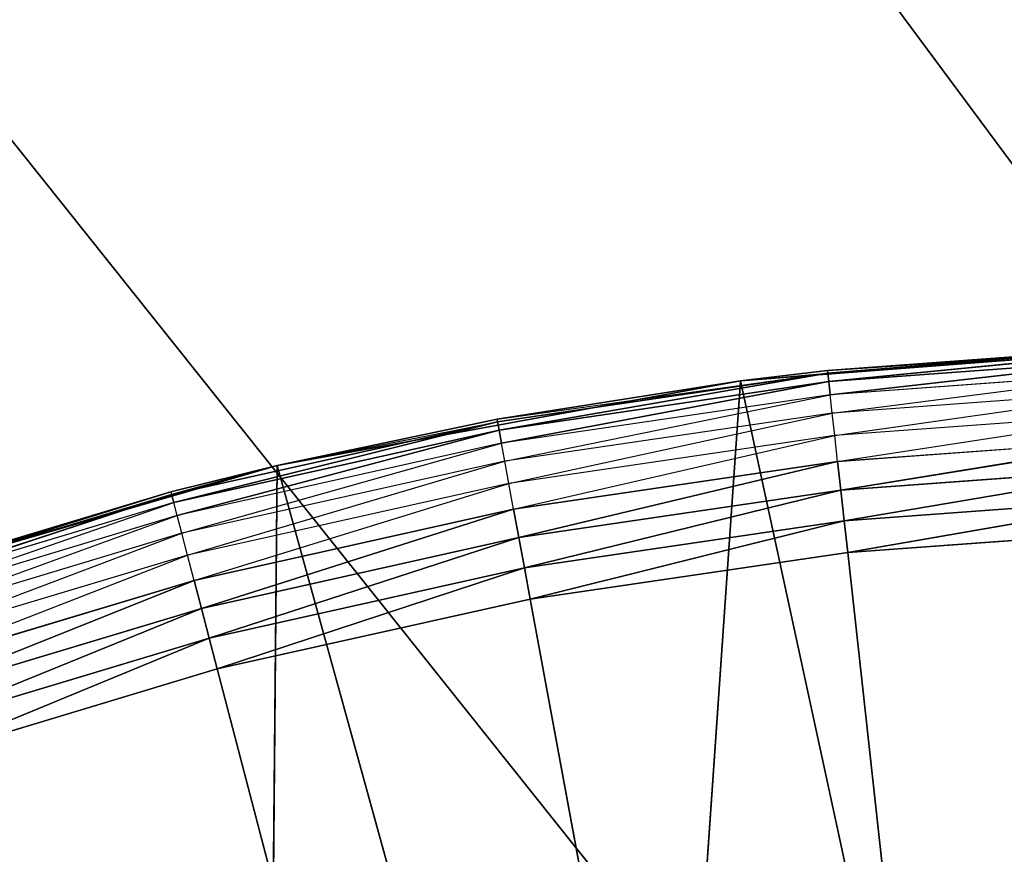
# Model space of a CAD drawing. Header units: centimetres. Extents: x 0.1 to 22.3, y 0.1 to 22.3.
# Tile 274 of 632: x 20.6445 to 20.7521, y 2.1099 to 2.2011. Entities that reach past the tile are written whole.
import ezdxf

# ---------------------------------------------------------------- set-up
doc = ezdxf.new("R2010")
doc.units = ezdxf.units.CM
doc.header["$LTSCALE"] = 2.54
doc.layers.get('0').update_dxf_attribs({"true_color": 0xff5454})

# ---------------------------------------------------------------- blocks, each defined once
blk = doc.blocks.new('Kosz na _mieci DELLA.STL')
at = {"color": 0}
for p, q in [((19.82228, 3.44215, 47.35), (22.13747, 0.3158, 47.35)), ((19.82228, 3.44215, 47.35), (22.13747, 0.3158, 47.35)), ((19.82228, 3.44215, 47.25), (22.13747, 0.3158, 47.25)), ((19.82228, 3.44215, 47.25), (22.13747, 0.3158, 47.25)), ((19.77717, 3.27378, 47.35), (22.13747, 0.3158, 47.35)), ((19.77717, 3.27378, 47.35), (22.13747, 0.3158, 47.35)), ((19.77717, 3.27378, 47.25), (22.13747, 0.3158, 47.25)), ((19.77717, 3.27378, 47.25), (22.13747, 0.3158, 47.25)), ((20.72328, 2.16166, 15.75), (20.7746, 2.16563, 15.75)), ((20.72328, 2.16166, 15.75), (20.7746, 2.16563, 15.75)), ((20.73279, 2.1628, 15.57), (20.7746, 2.16563, 15.75)), ((20.73279, 2.1628, 15.57), (20.7746, 2.16563, 15.75)), ((20.76921, 2.16547, 15.57), (20.73279, 2.1628, 15.57)), ((20.76921, 2.16547, 15.57), (20.73279, 2.1628, 15.57)), ((20.76921, 2.16547, 15.57), (20.73282, 2.1625, 15.56653)), ((20.76921, 2.16547, 15.57), (20.73282, 2.1625, 15.56653)), ((20.76922, 2.16516, 15.56653), (20.73282, 2.1625, 15.56653)), ((20.76922, 2.16516, 15.56653), (20.73282, 2.1625, 15.56653)), ((20.73292, 2.1616, 15.56316), (20.76922, 2.16516, 15.56653)), ((20.73292, 2.1616, 15.56316), (20.76922, 2.16516, 15.56653)), ((20.76926, 2.16426, 15.56316), (20.73292, 2.1616, 15.56316)), ((20.76926, 2.16426, 15.56316), (20.73292, 2.1616, 15.56316)), ((20.73308, 2.16014, 15.56), (20.76926, 2.16426, 15.56316)), ((20.73308, 2.16014, 15.56), (20.76926, 2.16426, 15.56316)), ((20.69666, 2.15748, 15.57), (20.73282, 2.1625, 15.56653)), ((20.73282, 2.1625, 15.56653), (20.69671, 2.15718, 15.56653)), ((20.73282, 2.1625, 15.56653), (20.69671, 2.15718, 15.56653)), ((20.69687, 2.1563, 15.56316), (20.73282, 2.1625, 15.56653)), ((20.69687, 2.1563, 15.56316), (20.73282, 2.1625, 15.56653)), ((20.73279, 2.1628, 15.57), (20.72328, 2.16166, 15.75)), ((20.73279, 2.1628, 15.57), (20.72328, 2.16166, 15.75)), ((20.73279, 2.1628, 15.57), (20.72328, 2.16166, 15.57)), ((20.72328, 2.16166, 15.57), (20.73282, 2.1625, 15.56653)), ((20.73279, 2.1628, 15.57), (20.73282, 2.1625, 15.56653)), ((20.73292, 2.1616, 15.56316), (20.73282, 2.1625, 15.56653)), ((20.73292, 2.1616, 15.56316), (20.73282, 2.1625, 15.56653)), ((20.76931, 2.16279, 15.56), (20.73308, 2.16014, 15.56)), ((20.7333, 2.15815, 15.55714), (20.76931, 2.16279, 15.56)), ((20.67263, 2.15243, 15.75), (20.72328, 2.16166, 15.75)), ((20.67263, 2.15243, 15.75), (20.72328, 2.16166, 15.75)), ((20.72328, 2.16166, 15.75), (20.69666, 2.15748, 15.57)), ((20.72328, 2.16166, 15.75), (20.69666, 2.15748, 15.57)), ((20.72328, 2.16166, 15.57), (20.69666, 2.15748, 15.57)), ((20.73292, 2.1616, 15.56316), (20.69687, 2.1563, 15.56316)), ((20.73292, 2.1616, 15.56316), (20.69687, 2.1563, 15.56316)), ((20.69714, 2.15485, 15.56), (20.73292, 2.1616, 15.56316)), ((20.69714, 2.15485, 15.56), (20.73292, 2.1616, 15.56316)), ((20.72328, 2.16166, 15.75), (20.7126, 2.0077, 15.75)), ((20.72328, 2.16166, 15.75), (20.7126, 2.0077, 15.75)), ((20.72328, 2.16166, 15.75), (20.72328, 2.16166, 15.57)), ((20.72328, 2.16166, 15.75), (20.72328, 2.16166, 15.57)), ((20.72328, 2.16166, 15.75), (20.75518, 2.01431, 15.75)), ((20.72328, 2.16166, 15.75), (20.75518, 2.01431, 15.75)), ((20.73308, 2.16014, 15.56), (20.73292, 2.1616, 15.56316)), ((20.73308, 2.16014, 15.56), (20.73292, 2.1616, 15.56316)), ((20.73308, 2.16014, 15.56), (20.69714, 2.15485, 15.56)), ((20.69751, 2.15288, 15.55714), (20.73308, 2.16014, 15.56)), ((20.7333, 2.15815, 15.55714), (20.73308, 2.16014, 15.56)), ((20.76938, 2.16079, 15.55714), (20.7333, 2.15815, 15.55714)), ((20.73357, 2.1557, 15.55468), (20.76938, 2.16079, 15.55714)), ((20.7333, 2.15815, 15.55714), (20.69751, 2.15288, 15.55714)), ((20.69795, 2.15046, 15.55468), (20.7333, 2.15815, 15.55714)), ((20.73357, 2.1557, 15.55468), (20.7333, 2.15815, 15.55714)), ((20.76947, 2.15833, 15.55468), (20.73357, 2.1557, 15.55468)), ((20.73388, 2.15286, 15.55268), (20.76947, 2.15833, 15.55468)), ((20.69671, 2.15718, 15.56653), (20.66109, 2.14925, 15.56653)), ((20.69671, 2.15718, 15.56653), (20.66109, 2.14925, 15.56653)), ((20.66131, 2.14838, 15.56316), (20.69671, 2.15718, 15.56653)), ((20.66131, 2.14838, 15.56316), (20.69671, 2.15718, 15.56653)), ((20.67263, 2.15243, 15.75), (20.69666, 2.15748, 15.57)), ((20.69666, 2.15748, 15.57), (20.67263, 2.15243, 15.57)), ((20.67263, 2.15243, 15.75), (20.69666, 2.15748, 15.57)), ((20.67263, 2.15243, 15.57), (20.69671, 2.15718, 15.56653)), ((20.69666, 2.15748, 15.57), (20.69671, 2.15718, 15.56653)), ((20.69687, 2.1563, 15.56316), (20.69671, 2.15718, 15.56653)), ((20.69687, 2.1563, 15.56316), (20.69671, 2.15718, 15.56653)), ((20.69687, 2.1563, 15.56316), (20.66131, 2.14838, 15.56316)), ((20.69687, 2.1563, 15.56316), (20.66131, 2.14838, 15.56316)), ((20.66169, 2.14695, 15.56), (20.69687, 2.1563, 15.56316)), ((20.66169, 2.14695, 15.56), (20.69687, 2.1563, 15.56316)), ((20.69714, 2.15485, 15.56), (20.69687, 2.1563, 15.56316)), ((20.69714, 2.15485, 15.56), (20.69687, 2.1563, 15.56316)), ((20.73357, 2.1557, 15.55468), (20.69795, 2.15046, 15.55468)), ((20.69847, 2.14765, 15.55268), (20.73357, 2.1557, 15.55468)), ((20.73388, 2.15286, 15.55268), (20.73357, 2.1557, 15.55468)), ((20.69714, 2.15485, 15.56), (20.66169, 2.14695, 15.56)), ((20.66219, 2.14502, 15.55714), (20.69714, 2.15485, 15.56)), ((20.69751, 2.15288, 15.55714), (20.69714, 2.15485, 15.56)), ((20.76958, 2.15547, 15.55268), (20.73388, 2.15286, 15.55268)), ((20.73423, 2.14972, 15.55121), (20.76958, 2.15547, 15.55268)), ((20.73423, 2.14972, 15.55121), (20.76958, 2.15547, 15.55268)), ((20.6232, 2.13805, 15.75), (20.67263, 2.15243, 15.75)), ((20.6232, 2.13805, 15.75), (20.67263, 2.15243, 15.75)), ((20.62603, 2.13902, 15.57), (20.67263, 2.15243, 15.75)), ((20.62603, 2.13902, 15.57), (20.67263, 2.15243, 15.75)), ((20.67263, 2.15243, 15.57), (20.66101, 2.14954, 15.57)), ((20.66101, 2.14954, 15.57), (20.67263, 2.15243, 15.75)), ((20.66101, 2.14954, 15.57), (20.67263, 2.15243, 15.75)), ((20.67263, 2.15243, 15.57), (20.66109, 2.14925, 15.56653)), ((20.69751, 2.15288, 15.55714), (20.66219, 2.14502, 15.55714)), ((20.66281, 2.14263, 15.55468), (20.69751, 2.15288, 15.55714)), ((20.67263, 2.15243, 15.75), (20.67115, 1.9959, 15.75)), ((20.67263, 2.15243, 15.75), (20.67115, 1.9959, 15.75)), ((20.67263, 2.15243, 15.57), (20.67263, 2.15243, 15.75)), ((20.67263, 2.15243, 15.57), (20.67263, 2.15243, 15.75)), ((20.67263, 2.15243, 15.75), (20.7126, 2.0077, 15.75)), ((20.67263, 2.15243, 15.75), (20.7126, 2.0077, 15.75)), ((20.69795, 2.15046, 15.55468), (20.69751, 2.15288, 15.55714)), ((20.73388, 2.15286, 15.55268), (20.69847, 2.14765, 15.55268)), ((20.69905, 2.14454, 15.55121), (20.73388, 2.15286, 15.55268)), ((20.69905, 2.14454, 15.55121), (20.73388, 2.15286, 15.55268)), ((20.73423, 2.14972, 15.55121), (20.73388, 2.15286, 15.55268)), ((20.73423, 2.14972, 15.55121), (20.73388, 2.15286, 15.55268)), ((20.76969, 2.15232, 15.55121), (20.73423, 2.14972, 15.55121)), ((20.76969, 2.15232, 15.55121), (20.73423, 2.14972, 15.55121)), ((20.7346, 2.14637, 15.5503), (20.76969, 2.15232, 15.55121)), ((20.7346, 2.14637, 15.5503), (20.76969, 2.15232, 15.55121)), ((20.69795, 2.15046, 15.55468), (20.66281, 2.14263, 15.55468)), ((20.66354, 2.13987, 15.55268), (20.69795, 2.15046, 15.55468)), ((20.69847, 2.14765, 15.55268), (20.69795, 2.15046, 15.55468)), ((20.66101, 2.14954, 15.57), (20.62603, 2.13902, 15.57)), ((20.66101, 2.14954, 15.57), (20.62603, 2.13902, 15.57)), ((20.66101, 2.14954, 15.57), (20.62613, 2.13873, 15.56653)), ((20.66101, 2.14954, 15.57), (20.62613, 2.13873, 15.56653)), ((20.66109, 2.14925, 15.56653), (20.62613, 2.13873, 15.56653)), ((20.66109, 2.14925, 15.56653), (20.62613, 2.13873, 15.56653)), ((20.62642, 2.13788, 15.56316), (20.66109, 2.14925, 15.56653)), ((20.62642, 2.13788, 15.56316), (20.66109, 2.14925, 15.56653)), ((20.66101, 2.14954, 15.57), (20.66109, 2.14925, 15.56653)), ((20.66131, 2.14838, 15.56316), (20.66109, 2.14925, 15.56653)), ((20.66131, 2.14838, 15.56316), (20.66109, 2.14925, 15.56653)), ((20.73423, 2.14972, 15.55121), (20.69905, 2.14454, 15.55121)), ((20.73423, 2.14972, 15.55121), (20.69905, 2.14454, 15.55121)), ((20.69966, 2.14123, 15.5503), (20.73423, 2.14972, 15.55121)), ((20.69966, 2.14123, 15.5503), (20.73423, 2.14972, 15.55121)), ((20.7346, 2.14637, 15.5503), (20.73423, 2.14972, 15.55121)), ((20.7346, 2.14637, 15.5503), (20.73423, 2.14972, 15.55121)), ((20.66131, 2.14838, 15.56316), (20.62642, 2.13788, 15.56316)), ((20.6269, 2.13648, 15.56), (20.66131, 2.14838, 15.56316)), ((20.66169, 2.14695, 15.56), (20.66131, 2.14838, 15.56316)), ((20.76982, 2.14895, 15.5503), (20.7346, 2.14637, 15.5503)), ((20.76982, 2.14895, 15.5503), (20.7346, 2.14637, 15.5503)), ((20.73498, 2.14292, 15.55), (20.76982, 2.14895, 15.5503)), ((20.73498, 2.14292, 15.55), (20.76982, 2.14895, 15.5503)), ((20.69847, 2.14765, 15.55268), (20.66354, 2.13987, 15.55268)), ((20.66434, 2.13681, 15.55121), (20.69847, 2.14765, 15.55268)), ((20.66434, 2.13681, 15.55121), (20.69847, 2.14765, 15.55268)), ((20.69905, 2.14454, 15.55121), (20.69847, 2.14765, 15.55268)), ((20.69905, 2.14454, 15.55121), (20.69847, 2.14765, 15.55268)), ((20.66169, 2.14695, 15.56), (20.6269, 2.13648, 15.56)), ((20.62755, 2.13459, 15.55714), (20.66169, 2.14695, 15.56)), ((20.66219, 2.14502, 15.55714), (20.66169, 2.14695, 15.56)), ((20.7346, 2.14637, 15.5503), (20.69966, 2.14123, 15.5503)), ((20.7346, 2.14637, 15.5503), (20.69966, 2.14123, 15.5503)), ((20.70029, 2.13782, 15.55), (20.7346, 2.14637, 15.5503)), ((20.70029, 2.13782, 15.55), (20.7346, 2.14637, 15.5503)), ((20.73498, 2.14292, 15.55), (20.7346, 2.14637, 15.5503)), ((20.73498, 2.14292, 15.55), (20.7346, 2.14637, 15.5503)), ((20.66219, 2.14502, 15.55714), (20.62755, 2.13459, 15.55714)), ((20.62834, 2.13226, 15.55468), (20.66219, 2.14502, 15.55714)), ((20.66281, 2.14263, 15.55468), (20.66219, 2.14502, 15.55714)), ((20.73498, 2.14292, 15.55), (20.76994, 2.14548, 15.55)), ((20.73498, 2.14292, 15.55), (20.76994, 2.14548, 15.55)), ((20.69905, 2.14454, 15.55121), (20.66434, 2.13681, 15.55121)), ((20.69905, 2.14454, 15.55121), (20.66434, 2.13681, 15.55121)), ((20.66519, 2.13355, 15.5503), (20.69905, 2.14454, 15.55121)), ((20.66519, 2.13355, 15.5503), (20.69905, 2.14454, 15.55121)), ((20.69966, 2.14123, 15.5503), (20.69905, 2.14454, 15.55121)), ((20.69966, 2.14123, 15.5503), (20.69905, 2.14454, 15.55121)), ((20.70029, 2.13782, 15.55), (20.73498, 2.14292, 15.55)), ((20.70029, 2.13782, 15.55), (20.73498, 2.14292, 15.55)), ((20.73498, 2.14292, 15.55), (20.78747, 1.6658, 15.55)), ((20.73498, 2.14292, 15.55), (20.78747, 1.6658, 15.55)), ((20.66281, 2.14263, 15.55468), (20.62834, 2.13226, 15.55468)), ((20.62926, 2.12956, 15.55268), (20.66281, 2.14263, 15.55468)), ((20.66354, 2.13987, 15.55268), (20.66281, 2.14263, 15.55468)), ((20.69966, 2.14123, 15.5503), (20.66519, 2.13355, 15.5503)), ((20.69966, 2.14123, 15.5503), (20.66519, 2.13355, 15.5503)), ((20.66607, 2.13019, 15.55), (20.69966, 2.14123, 15.5503)), ((20.66607, 2.13019, 15.55), (20.69966, 2.14123, 15.5503)), ((20.70029, 2.13782, 15.55), (20.69966, 2.14123, 15.5503)), ((20.70029, 2.13782, 15.55), (20.69966, 2.14123, 15.5503)), ((20.66354, 2.13987, 15.55268), (20.62926, 2.12956, 15.55268)), ((20.63028, 2.12657, 15.55121), (20.66354, 2.13987, 15.55268)), ((20.63028, 2.12657, 15.55121), (20.66354, 2.13987, 15.55268)), ((20.66434, 2.13681, 15.55121), (20.66354, 2.13987, 15.55268)), ((20.66434, 2.13681, 15.55121), (20.66354, 2.13987, 15.55268)), ((20.66607, 2.13019, 15.55), (20.70029, 2.13782, 15.55)), ((20.66607, 2.13019, 15.55), (20.70029, 2.13782, 15.55)), ((20.70029, 2.13782, 15.55), (20.78747, 1.6658, 15.55)), ((20.70029, 2.13782, 15.55), (20.78747, 1.6658, 15.55)), ((20.66434, 2.13681, 15.55121), (20.63028, 2.12657, 15.55121)), ((20.66434, 2.13681, 15.55121), (20.63028, 2.12657, 15.55121)), ((20.63137, 2.12338, 15.5503), (20.66434, 2.13681, 15.55121)), ((20.63137, 2.12338, 15.5503), (20.66434, 2.13681, 15.55121)), ((20.66519, 2.13355, 15.5503), (20.66434, 2.13681, 15.55121)), ((20.66519, 2.13355, 15.5503), (20.66434, 2.13681, 15.55121)), ((20.66519, 2.13355, 15.5503), (20.63137, 2.12338, 15.5503)), ((20.66519, 2.13355, 15.5503), (20.63137, 2.12338, 15.5503)), ((20.63249, 2.12009, 15.55), (20.66519, 2.13355, 15.5503)), ((20.63249, 2.12009, 15.55), (20.66519, 2.13355, 15.5503)), ((20.66607, 2.13019, 15.55), (20.66519, 2.13355, 15.5503)), ((20.66607, 2.13019, 15.55), (20.66519, 2.13355, 15.5503)), ((20.63249, 2.12009, 15.55), (20.66607, 2.13019, 15.55)), ((20.63249, 2.12009, 15.55), (20.66607, 2.13019, 15.55)), ((20.78747, 1.6658, 15.55), (20.66607, 2.13019, 15.55)), ((20.78747, 1.6658, 15.55), (20.66607, 2.13019, 15.55))]:
    blk.add_line(p, q, dxfattribs=at)
mesh = blk.add_polyface(dxfattribs=at)
corners = [(22.13747, 22.1158, 47.35), (19.83748, 18.8158, 47.35), (22.13747, 0.3158, 47.35)]
mesh.append_faces([[corners[k] for k in face] for face in [(0, 1, 2)]], dxfattribs={"color": 0})
mesh = blk.add_polyface(dxfattribs=at)
corners = [(22.13747, 0.3158, 47.25), (19.83748, 3.6158, 47.25), (22.13747, 22.1158, 47.25)]
mesh.append_faces([[corners[k] for k in face] for face in [(0, 1, 2)]], dxfattribs={"color": 0})
mesh = blk.add_polyface(dxfattribs=at)
corners = [(21.83747, 0.6158, 15.75), (0.63747, 0.6158, 15.75), (21.83747, 21.8158, 15.75)]
mesh.append_faces([[corners[k] for k in face] for face in [(0, 1, 2)]], dxfattribs={"color": 0})
mesh = blk.add_polyface(dxfattribs=at)
corners = [(21.83747, 21.8158, 15.75), (0.63747, 0.6158, 15.75), (0.63747, 21.8158, 15.75)]
mesh.append_faces([[corners[k] for k in face] for face in [(0, 1, 2)]], dxfattribs={"color": 0})
mesh = blk.add_polyface(dxfattribs=at)
corners = [(21.83747, 0.6158, 15.95), (0.63747, 21.8158, 15.95), (0.63747, 0.6158, 15.95)]
mesh.append_faces([[corners[k] for k in face] for face in [(0, 1, 2)]], dxfattribs={"color": 0})
mesh = blk.add_polyface(dxfattribs=at)
corners = [(21.83747, 21.8158, 15.95), (0.63747, 21.8158, 15.95), (21.83747, 0.6158, 15.95)]
mesh.append_faces([[corners[k] for k in face] for face in [(0, 1, 2)]], dxfattribs={"color": 0})
mesh = blk.add_polyface(dxfattribs=at)
corners = [(22.13747, 0.3158, 47.35), (19.83748, 18.8158, 47.35), (19.83748, 3.6158, 47.35)]
mesh.append_faces([[corners[k] for k in face] for face in [(0, 1, 2)]], dxfattribs={"color": 0})
mesh = blk.add_polyface(dxfattribs=at)
corners = [(22.13747, 0.3158, 47.35), (19.83748, 3.6158, 47.35), (19.82228, 3.44215, 47.35)]
mesh.append_faces([[corners[k] for k in face] for face in [(0, 1, 2)]], dxfattribs={"color": 0})
mesh = blk.add_polyface(dxfattribs=at)
corners = [(22.13747, 0.3158, 47.25), (19.82228, 3.44215, 47.25), (19.83748, 3.6158, 47.25)]
mesh.append_faces([[corners[k] for k in face] for face in [(0, 1, 2)]], dxfattribs={"color": 0})
mesh = blk.add_polyface(dxfattribs=at)
corners = [(22.13747, 0.3158, 47.35), (19.82228, 3.44215, 47.35), (19.77717, 3.27378, 47.35)]
mesh.append_faces([[corners[k] for k in face] for face in [(0, 1, 2)]], dxfattribs={"color": 0})
mesh = blk.add_polyface(dxfattribs=at)
corners = [(22.13747, 0.3158, 47.25), (19.77717, 3.27378, 47.25), (19.82228, 3.44215, 47.25)]
mesh.append_faces([[corners[k] for k in face] for face in [(0, 1, 2)]], dxfattribs={"color": 0})
mesh = blk.add_polyface(dxfattribs=at)
corners = [(22.13747, 0.3158, 47.35), (19.77717, 3.27378, 47.35), (19.7035, 3.1158, 47.35)]
mesh.append_faces([[corners[k] for k in face] for face in [(0, 1, 2)]], dxfattribs={"color": 0})
mesh = blk.add_polyface(dxfattribs=at)
corners = [(22.13747, 0.3158, 47.25), (19.7035, 3.1158, 47.25), (19.77717, 3.27378, 47.25)]
mesh.append_faces([[corners[k] for k in face] for face in [(0, 1, 2)]], dxfattribs={"color": 0})
mesh = blk.add_polyface(dxfattribs=at)
corners = [(22.13747, 0.3158, 47.35), (19.7035, 3.1158, 47.35), (19.60352, 2.97301, 47.35)]
mesh.append_faces([[corners[k] for k in face] for face in [(0, 1, 2)]], dxfattribs={"color": 0})
mesh = blk.add_polyface(dxfattribs=at)
corners = [(22.13747, 0.3158, 47.25), (19.60352, 2.97301, 47.25), (19.7035, 3.1158, 47.25)]
mesh.append_faces([[corners[k] for k in face] for face in [(0, 1, 2)]], dxfattribs={"color": 0})
mesh = blk.add_polyface(dxfattribs=at)
corners = [(22.13747, 0.3158, 47.35), (19.60352, 2.97301, 47.35), (19.48026, 2.84976, 47.35)]
mesh.append_faces([[corners[k] for k in face] for face in [(0, 1, 2)]], dxfattribs={"color": 0})
mesh = blk.add_polyface(dxfattribs=at)
corners = [(22.13747, 0.3158, 47.25), (19.48026, 2.84976, 47.25), (19.60352, 2.97301, 47.25)]
mesh.append_faces([[corners[k] for k in face] for face in [(0, 1, 2)]], dxfattribs={"color": 0})
mesh = blk.add_polyface(dxfattribs=at)
corners = [(22.13747, 0.3158, 47.35), (19.48026, 2.84976, 47.35), (19.33747, 2.74978, 47.35)]
mesh.append_faces([[corners[k] for k in face] for face in [(0, 1, 2)]], dxfattribs={"color": 0})
mesh = blk.add_polyface(dxfattribs=at)
corners = [(22.13747, 0.3158, 47.25), (19.33747, 2.74978, 47.25), (19.48026, 2.84976, 47.25)]
mesh.append_faces([[corners[k] for k in face] for face in [(0, 1, 2)]], dxfattribs={"color": 0})
mesh = blk.add_polyface(dxfattribs=at)
corners = [(22.13747, 0.3158, 47.35), (19.33747, 2.74978, 47.35), (19.1795, 2.67611, 47.35)]
mesh.append_faces([[corners[k] for k in face] for face in [(0, 1, 2)]], dxfattribs={"color": 0})
mesh = blk.add_polyface(dxfattribs=at)
corners = [(22.13747, 0.3158, 47.25), (19.1795, 2.67611, 47.25), (19.33747, 2.74978, 47.25)]
mesh.append_faces([[corners[k] for k in face] for face in [(0, 1, 2)]], dxfattribs={"color": 0})
mesh = blk.add_polyface(dxfattribs=at)
corners = [(22.13747, 0.3158, 47.35), (19.1795, 2.67611, 47.35), (19.01112, 2.63099, 47.35)]
mesh.append_faces([[corners[k] for k in face] for face in [(0, 1, 2)]], dxfattribs={"color": 0})
mesh = blk.add_polyface(dxfattribs=at)
corners = [(22.13747, 0.3158, 47.25), (19.01112, 2.63099, 47.25), (19.1795, 2.67611, 47.25)]
mesh.append_faces([[corners[k] for k in face] for face in [(0, 1, 2)]], dxfattribs={"color": 0})
mesh = blk.add_polyface(dxfattribs=at)
corners = [(22.13747, 0.3158, 47.35), (19.01112, 2.63099, 47.35), (18.83747, 2.6158, 47.35)]
mesh.append_faces([[corners[k] for k in face] for face in [(0, 1, 2)]], dxfattribs={"color": 0})
mesh = blk.add_polyface(dxfattribs=at)
corners = [(22.13747, 0.3158, 47.25), (18.83747, 2.6158, 47.25), (19.01112, 2.63099, 47.25)]
mesh.append_faces([[corners[k] for k in face] for face in [(0, 1, 2)]], dxfattribs={"color": 0})
mesh = blk.add_polyface(dxfattribs=at)
corners = [(22.13747, 0.3158, 47.35), (18.83747, 2.6158, 47.35), (0.33747, 0.3158, 47.35)]
mesh.append_faces([[corners[k] for k in face] for face in [(0, 1, 2)]], dxfattribs={"color": 0})
mesh = blk.add_polyface(dxfattribs=at)
corners = [(22.13747, 0.3158, 47.25), (0.33747, 0.3158, 47.25), (3.63747, 2.6158, 47.25)]
mesh.append_faces([[corners[k] for k in face] for face in [(0, 1, 2)]], dxfattribs={"color": 0})
mesh = blk.add_polyface(dxfattribs=at)
corners = [(22.13747, 0.3158, 47.25), (3.63747, 2.6158, 47.25), (18.83747, 2.6158, 47.25)]
mesh.append_faces([[corners[k] for k in face] for face in [(0, 1, 2)]], dxfattribs={"color": 0})
mesh = blk.add_polyface(dxfattribs=at)
corners = [(20.7746, 2.16563, 15.75), (20.73279, 2.1628, 15.57), (20.72328, 2.16166, 15.75)]
mesh.append_faces([[corners[k] for k in face] for face in [(0, 1, 2)]], dxfattribs={"color": 0})
mesh = blk.add_polyface(dxfattribs=at)
corners = [(20.7746, 2.16563, 15.75), (20.72328, 2.16166, 15.75), (20.75518, 2.01431, 15.75)]
mesh.append_faces([[corners[k] for k in face] for face in [(0, 1, 2)]], dxfattribs={"color": 0})
mesh = blk.add_polyface(dxfattribs=at)
corners = [(20.7746, 2.16563, 15.75), (20.76921, 2.16547, 15.57), (20.73279, 2.1628, 15.57)]
mesh.append_faces([[corners[k] for k in face] for face in [(0, 1, 2)]], dxfattribs={"color": 0})
mesh = blk.add_polyface(dxfattribs=at)
corners = [(20.76921, 2.16547, 15.57), (20.73282, 2.1625, 15.56653), (20.73279, 2.1628, 15.57)]
mesh.append_faces([[corners[k] for k in face] for face in [(0, 1, 2)]], dxfattribs={"color": 0})
mesh = blk.add_polyface(dxfattribs=at)
corners = [(20.76921, 2.16547, 15.57), (20.76922, 2.16516, 15.56653), (20.73282, 2.1625, 15.56653)]
mesh.append_faces([[corners[k] for k in face] for face in [(0, 1, 2)]], dxfattribs={"color": 0})
mesh = blk.add_polyface(dxfattribs=at)
corners = [(20.76922, 2.16516, 15.56653), (20.73292, 2.1616, 15.56316), (20.73282, 2.1625, 15.56653)]
mesh.append_faces([[corners[k] for k in face] for face in [(0, 1, 2)]], dxfattribs={"color": 0})
mesh = blk.add_polyface(dxfattribs=at)
corners = [(20.76922, 2.16516, 15.56653), (20.76926, 2.16426, 15.56316), (20.73292, 2.1616, 15.56316)]
mesh.append_faces([[corners[k] for k in face] for face in [(0, 1, 2)]], dxfattribs={"color": 0})
mesh = blk.add_polyface(dxfattribs=at)
corners = [(20.76926, 2.16426, 15.56316), (20.73308, 2.16014, 15.56), (20.73292, 2.1616, 15.56316)]
mesh.append_faces([[corners[k] for k in face] for face in [(0, 1, 2)]], dxfattribs={"color": 0})
mesh = blk.add_polyface(dxfattribs=at)
corners = [(20.76926, 2.16426, 15.56316), (20.76931, 2.16279, 15.56), (20.73308, 2.16014, 15.56)]
mesh.append_faces([[corners[k] for k in face] for face in [(0, 1, 2)]], dxfattribs={"color": 0})
mesh = blk.add_polyface(dxfattribs=at)
corners = [(20.69666, 2.15748, 15.57), (20.73282, 2.1625, 15.56653), (20.69671, 2.15718, 15.56653)]
mesh.append_faces([[corners[k] for k in face] for face in [(0, 1, 2)]], dxfattribs={"color": 0})
mesh = blk.add_polyface(dxfattribs=at)
corners = [(20.73282, 2.1625, 15.56653), (20.69687, 2.1563, 15.56316), (20.69671, 2.15718, 15.56653)]
mesh.append_faces([[corners[k] for k in face] for face in [(0, 1, 2)]], dxfattribs={"color": 0})
mesh = blk.add_polyface(dxfattribs=at)
corners = [(20.73282, 2.1625, 15.56653), (20.73292, 2.1616, 15.56316), (20.69687, 2.1563, 15.56316)]
mesh.append_faces([[corners[k] for k in face] for face in [(0, 1, 2)]], dxfattribs={"color": 0})
mesh = blk.add_polyface(dxfattribs=at)
corners = [(20.72328, 2.16166, 15.75), (20.73279, 2.1628, 15.57), (20.72328, 2.16166, 15.57)]
mesh.append_faces([[corners[k] for k in face] for face in [(0, 1, 2)]], dxfattribs={"color": 0})
mesh = blk.add_polyface(dxfattribs=at)
corners = [(20.72328, 2.16166, 15.75), (20.69666, 2.15748, 15.57), (20.67263, 2.15243, 15.75)]
mesh.append_faces([[corners[k] for k in face] for face in [(0, 1, 2)]], dxfattribs={"color": 0})
mesh = blk.add_polyface(dxfattribs=at)
corners = [(20.72328, 2.16166, 15.75), (20.67263, 2.15243, 15.75), (20.7126, 2.0077, 15.75)]
mesh.append_faces([[corners[k] for k in face] for face in [(0, 1, 2)]], dxfattribs={"color": 0})
mesh = blk.add_polyface(dxfattribs=at)
corners = [(20.72328, 2.16166, 15.75), (20.72328, 2.16166, 15.57), (20.69666, 2.15748, 15.57)]
mesh.append_faces([[corners[k] for k in face] for face in [(0, 1, 2)]], dxfattribs={"color": 0})
mesh = blk.add_polyface(dxfattribs=at)
corners = [(20.73292, 2.1616, 15.56316), (20.69714, 2.15485, 15.56), (20.69687, 2.1563, 15.56316)]
mesh.append_faces([[corners[k] for k in face] for face in [(0, 1, 2)]], dxfattribs={"color": 0})
mesh = blk.add_polyface(dxfattribs=at)
corners = [(20.73292, 2.1616, 15.56316), (20.73308, 2.16014, 15.56), (20.69714, 2.15485, 15.56)]
mesh.append_faces([[corners[k] for k in face] for face in [(0, 1, 2)]], dxfattribs={"color": 0})
mesh = blk.add_polyface(dxfattribs=at)
corners = [(20.75518, 2.01431, 15.75), (20.72328, 2.16166, 15.75), (20.7126, 2.0077, 15.75)]
mesh.append_faces([[corners[k] for k in face] for face in [(0, 1, 2)]], dxfattribs={"color": 0})
mesh = blk.add_polyface(dxfattribs=at)
corners = [(20.67263, 2.15243, 15.57), (20.69671, 2.15718, 15.56653), (20.66109, 2.14925, 15.56653)]
mesh.append_faces([[corners[k] for k in face] for face in [(0, 1, 2)]], dxfattribs={"color": 0})
mesh = blk.add_polyface(dxfattribs=at)
corners = [(20.69671, 2.15718, 15.56653), (20.66131, 2.14838, 15.56316), (20.66109, 2.14925, 15.56653)]
mesh.append_faces([[corners[k] for k in face] for face in [(0, 1, 2)]], dxfattribs={"color": 0})
mesh = blk.add_polyface(dxfattribs=at)
corners = [(20.69671, 2.15718, 15.56653), (20.69687, 2.1563, 15.56316), (20.66131, 2.14838, 15.56316)]
mesh.append_faces([[corners[k] for k in face] for face in [(0, 1, 2)]], dxfattribs={"color": 0})
mesh = blk.add_polyface(dxfattribs=at)
corners = [(20.67263, 2.15243, 15.75), (20.69666, 2.15748, 15.57), (20.67263, 2.15243, 15.57)]
mesh.append_faces([[corners[k] for k in face] for face in [(0, 1, 2)]], dxfattribs={"color": 0})
mesh = blk.add_polyface(dxfattribs=at)
corners = [(20.69687, 2.1563, 15.56316), (20.66169, 2.14695, 15.56), (20.66131, 2.14838, 15.56316)]
mesh.append_faces([[corners[k] for k in face] for face in [(0, 1, 2)]], dxfattribs={"color": 0})
mesh = blk.add_polyface(dxfattribs=at)
corners = [(20.69687, 2.1563, 15.56316), (20.69714, 2.15485, 15.56), (20.66169, 2.14695, 15.56)]
mesh.append_faces([[corners[k] for k in face] for face in [(0, 1, 2)]], dxfattribs={"color": 0})
mesh = blk.add_polyface(dxfattribs=at)
corners = [(20.76958, 2.15547, 15.55268), (20.73423, 2.14972, 15.55121), (20.73388, 2.15286, 15.55268)]
mesh.append_faces([[corners[k] for k in face] for face in [(0, 1, 2)]], dxfattribs={"color": 0})
mesh = blk.add_polyface(dxfattribs=at)
corners = [(20.76969, 2.15232, 15.55121), (20.73423, 2.14972, 15.55121), (20.76958, 2.15547, 15.55268)]
mesh.append_faces([[corners[k] for k in face] for face in [(0, 1, 2)]], dxfattribs={"color": 0})
mesh = blk.add_polyface(dxfattribs=at)
corners = [(20.67263, 2.15243, 15.75), (20.62603, 2.13902, 15.57), (20.6232, 2.13805, 15.75)]
mesh.append_faces([[corners[k] for k in face] for face in [(0, 1, 2)]], dxfattribs={"color": 0})
mesh = blk.add_polyface(dxfattribs=at)
corners = [(20.67263, 2.15243, 15.75), (20.6232, 2.13805, 15.75), (20.67115, 1.9959, 15.75)]
mesh.append_faces([[corners[k] for k in face] for face in [(0, 1, 2)]], dxfattribs={"color": 0})
mesh = blk.add_polyface(dxfattribs=at)
corners = [(20.67263, 2.15243, 15.75), (20.66101, 2.14954, 15.57), (20.62603, 2.13902, 15.57)]
mesh.append_faces([[corners[k] for k in face] for face in [(0, 1, 2)]], dxfattribs={"color": 0})
mesh = blk.add_polyface(dxfattribs=at)
corners = [(20.67263, 2.15243, 15.75), (20.67263, 2.15243, 15.57), (20.66101, 2.14954, 15.57)]
mesh.append_faces([[corners[k] for k in face] for face in [(0, 1, 2)]], dxfattribs={"color": 0})
mesh = blk.add_polyface(dxfattribs=at)
corners = [(20.7126, 2.0077, 15.75), (20.67263, 2.15243, 15.75), (20.67115, 1.9959, 15.75)]
mesh.append_faces([[corners[k] for k in face] for face in [(0, 1, 2)]], dxfattribs={"color": 0})
mesh = blk.add_polyface(dxfattribs=at)
corners = [(20.73388, 2.15286, 15.55268), (20.69905, 2.14454, 15.55121), (20.69847, 2.14765, 15.55268)]
mesh.append_faces([[corners[k] for k in face] for face in [(0, 1, 2)]], dxfattribs={"color": 0})
mesh = blk.add_polyface(dxfattribs=at)
corners = [(20.73423, 2.14972, 15.55121), (20.69905, 2.14454, 15.55121), (20.73388, 2.15286, 15.55268)]
mesh.append_faces([[corners[k] for k in face] for face in [(0, 1, 2)]], dxfattribs={"color": 0})
mesh = blk.add_polyface(dxfattribs=at)
corners = [(20.76969, 2.15232, 15.55121), (20.7346, 2.14637, 15.5503), (20.73423, 2.14972, 15.55121)]
mesh.append_faces([[corners[k] for k in face] for face in [(0, 1, 2)]], dxfattribs={"color": 0})
mesh = blk.add_polyface(dxfattribs=at)
corners = [(20.76982, 2.14895, 15.5503), (20.7346, 2.14637, 15.5503), (20.76969, 2.15232, 15.55121)]
mesh.append_faces([[corners[k] for k in face] for face in [(0, 1, 2)]], dxfattribs={"color": 0})
mesh = blk.add_polyface(dxfattribs=at)
corners = [(20.66101, 2.14954, 15.57), (20.62613, 2.13873, 15.56653), (20.62603, 2.13902, 15.57)]
mesh.append_faces([[corners[k] for k in face] for face in [(0, 1, 2)]], dxfattribs={"color": 0})
mesh = blk.add_polyface(dxfattribs=at)
corners = [(20.66101, 2.14954, 15.57), (20.66109, 2.14925, 15.56653), (20.62613, 2.13873, 15.56653)]
mesh.append_faces([[corners[k] for k in face] for face in [(0, 1, 2)]], dxfattribs={"color": 0})
mesh = blk.add_polyface(dxfattribs=at)
corners = [(20.66109, 2.14925, 15.56653), (20.62642, 2.13788, 15.56316), (20.62613, 2.13873, 15.56653)]
mesh.append_faces([[corners[k] for k in face] for face in [(0, 1, 2)]], dxfattribs={"color": 0})
mesh = blk.add_polyface(dxfattribs=at)
corners = [(20.66109, 2.14925, 15.56653), (20.66131, 2.14838, 15.56316), (20.62642, 2.13788, 15.56316)]
mesh.append_faces([[corners[k] for k in face] for face in [(0, 1, 2)]], dxfattribs={"color": 0})
mesh = blk.add_polyface(dxfattribs=at)
corners = [(20.73423, 2.14972, 15.55121), (20.69966, 2.14123, 15.5503), (20.69905, 2.14454, 15.55121)]
mesh.append_faces([[corners[k] for k in face] for face in [(0, 1, 2)]], dxfattribs={"color": 0})
mesh = blk.add_polyface(dxfattribs=at)
corners = [(20.7346, 2.14637, 15.5503), (20.69966, 2.14123, 15.5503), (20.73423, 2.14972, 15.55121)]
mesh.append_faces([[corners[k] for k in face] for face in [(0, 1, 2)]], dxfattribs={"color": 0})
mesh = blk.add_polyface(dxfattribs=at)
corners = [(20.76982, 2.14895, 15.5503), (20.73498, 2.14292, 15.55), (20.7346, 2.14637, 15.5503)]
mesh.append_faces([[corners[k] for k in face] for face in [(0, 1, 2)]], dxfattribs={"color": 0})
mesh = blk.add_polyface(dxfattribs=at)
corners = [(20.76994, 2.14548, 15.55), (20.73498, 2.14292, 15.55), (20.76982, 2.14895, 15.5503)]
mesh.append_faces([[corners[k] for k in face] for face in [(0, 1, 2)]], dxfattribs={"color": 0})
mesh = blk.add_polyface(dxfattribs=at)
corners = [(20.69847, 2.14765, 15.55268), (20.66434, 2.13681, 15.55121), (20.66354, 2.13987, 15.55268)]
mesh.append_faces([[corners[k] for k in face] for face in [(0, 1, 2)]], dxfattribs={"color": 0})
mesh = blk.add_polyface(dxfattribs=at)
corners = [(20.69905, 2.14454, 15.55121), (20.66434, 2.13681, 15.55121), (20.69847, 2.14765, 15.55268)]
mesh.append_faces([[corners[k] for k in face] for face in [(0, 1, 2)]], dxfattribs={"color": 0})
mesh = blk.add_polyface(dxfattribs=at)
corners = [(20.7346, 2.14637, 15.5503), (20.70029, 2.13782, 15.55), (20.69966, 2.14123, 15.5503)]
mesh.append_faces([[corners[k] for k in face] for face in [(0, 1, 2)]], dxfattribs={"color": 0})
mesh = blk.add_polyface(dxfattribs=at)
corners = [(20.73498, 2.14292, 15.55), (20.70029, 2.13782, 15.55), (20.7346, 2.14637, 15.5503)]
mesh.append_faces([[corners[k] for k in face] for face in [(0, 1, 2)]], dxfattribs={"color": 0})
mesh = blk.add_polyface(dxfattribs=at)
corners = [(20.78747, 1.6658, 15.55), (20.73498, 2.14292, 15.55), (20.76994, 2.14548, 15.55)]
mesh.append_faces([[corners[k] for k in face] for face in [(0, 1, 2)]], dxfattribs={"color": 0})
mesh = blk.add_polyface(dxfattribs=at)
corners = [(20.69905, 2.14454, 15.55121), (20.66519, 2.13355, 15.5503), (20.66434, 2.13681, 15.55121)]
mesh.append_faces([[corners[k] for k in face] for face in [(0, 1, 2)]], dxfattribs={"color": 0})
mesh = blk.add_polyface(dxfattribs=at)
corners = [(20.69966, 2.14123, 15.5503), (20.66519, 2.13355, 15.5503), (20.69905, 2.14454, 15.55121)]
mesh.append_faces([[corners[k] for k in face] for face in [(0, 1, 2)]], dxfattribs={"color": 0})
mesh = blk.add_polyface(dxfattribs=at)
corners = [(20.78747, 1.6658, 15.55), (20.70029, 2.13782, 15.55), (20.73498, 2.14292, 15.55)]
mesh.append_faces([[corners[k] for k in face] for face in [(0, 1, 2)]], dxfattribs={"color": 0})
mesh = blk.add_polyface(dxfattribs=at)
corners = [(20.69966, 2.14123, 15.5503), (20.66607, 2.13019, 15.55), (20.66519, 2.13355, 15.5503)]
mesh.append_faces([[corners[k] for k in face] for face in [(0, 1, 2)]], dxfattribs={"color": 0})
mesh = blk.add_polyface(dxfattribs=at)
corners = [(20.70029, 2.13782, 15.55), (20.66607, 2.13019, 15.55), (20.69966, 2.14123, 15.5503)]
mesh.append_faces([[corners[k] for k in face] for face in [(0, 1, 2)]], dxfattribs={"color": 0})
mesh = blk.add_polyface(dxfattribs=at)
corners = [(20.66354, 2.13987, 15.55268), (20.63028, 2.12657, 15.55121), (20.62926, 2.12956, 15.55268)]
mesh.append_faces([[corners[k] for k in face] for face in [(0, 1, 2)]], dxfattribs={"color": 0})
mesh = blk.add_polyface(dxfattribs=at)
corners = [(20.66434, 2.13681, 15.55121), (20.63028, 2.12657, 15.55121), (20.66354, 2.13987, 15.55268)]
mesh.append_faces([[corners[k] for k in face] for face in [(0, 1, 2)]], dxfattribs={"color": 0})
mesh = blk.add_polyface(dxfattribs=at)
corners = [(20.67115, 1.9959, 15.75), (20.6232, 2.13805, 15.75), (20.63147, 1.97911, 15.75)]
mesh.append_faces([[corners[k] for k in face] for face in [(0, 1, 2)]], dxfattribs={"color": 0})
mesh = blk.add_polyface(dxfattribs=at)
corners = [(20.78747, 1.6658, 15.55), (20.66607, 2.13019, 15.55), (20.70029, 2.13782, 15.55)]
mesh.append_faces([[corners[k] for k in face] for face in [(0, 1, 2)]], dxfattribs={"color": 0})
mesh = blk.add_polyface(dxfattribs=at)
corners = [(20.66434, 2.13681, 15.55121), (20.63137, 2.12338, 15.5503), (20.63028, 2.12657, 15.55121)]
mesh.append_faces([[corners[k] for k in face] for face in [(0, 1, 2)]], dxfattribs={"color": 0})
mesh = blk.add_polyface(dxfattribs=at)
corners = [(20.66519, 2.13355, 15.5503), (20.63137, 2.12338, 15.5503), (20.66434, 2.13681, 15.55121)]
mesh.append_faces([[corners[k] for k in face] for face in [(0, 1, 2)]], dxfattribs={"color": 0})
mesh = blk.add_polyface(dxfattribs=at)
corners = [(20.66519, 2.13355, 15.5503), (20.63249, 2.12009, 15.55), (20.63137, 2.12338, 15.5503)]
mesh.append_faces([[corners[k] for k in face] for face in [(0, 1, 2)]], dxfattribs={"color": 0})
mesh = blk.add_polyface(dxfattribs=at)
corners = [(20.66607, 2.13019, 15.55), (20.63249, 2.12009, 15.55), (20.66519, 2.13355, 15.5503)]
mesh.append_faces([[corners[k] for k in face] for face in [(0, 1, 2)]], dxfattribs={"color": 0})
mesh = blk.add_polyface(dxfattribs=at)
corners = [(20.78747, 1.6658, 15.55), (20.63249, 2.12009, 15.55), (20.66607, 2.13019, 15.55)]
mesh.append_faces([[corners[k] for k in face] for face in [(0, 1, 2)]], dxfattribs={"color": 0})
mesh = blk.add_polyface(dxfattribs=at)
corners = [(20.78747, 1.6658, 15.55), (20.59974, 2.10757, 15.55), (20.63249, 2.12009, 15.55)]
mesh.append_faces([[corners[k] for k in face] for face in [(0, 1, 2)]], dxfattribs={"color": 0})

msp = doc.modelspace()

# ---------------------------------------------------------------- block references
at = {"color": 0}
msp.add_blockref('Kosz na _mieci DELLA.STL', (0, 0), dxfattribs=at)

doc.saveas('drawing.dxf')
